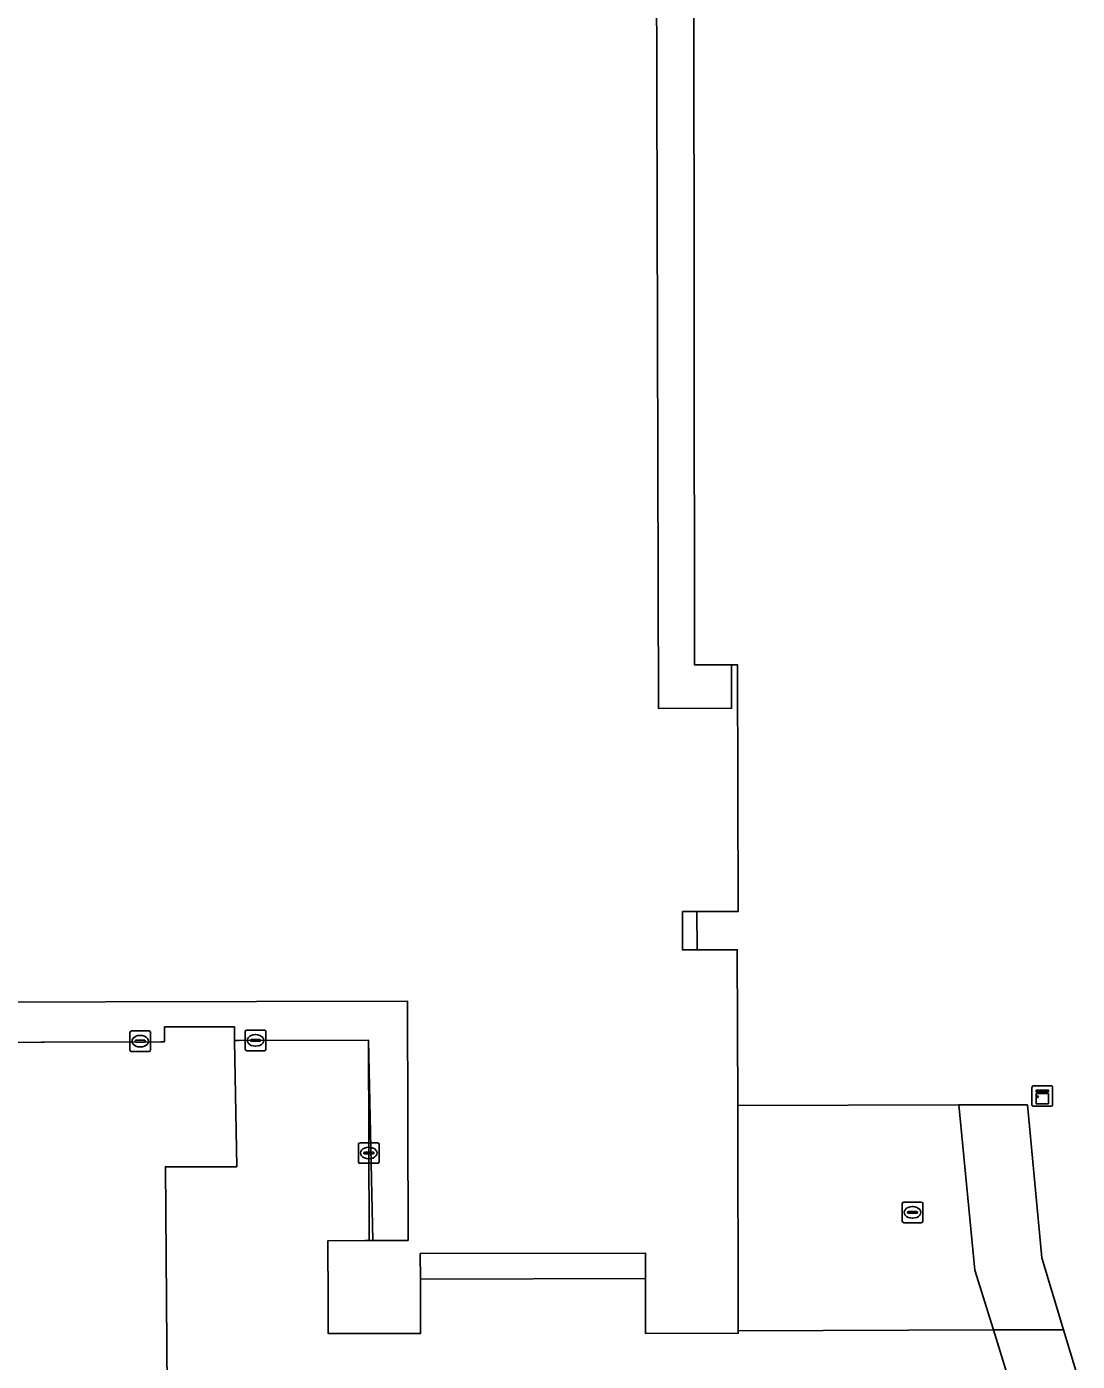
# Model space of a CAD drawing. Extents: x 160203 to 161530, y 379528 to 381797.
# Drawn here: x 160867.3 to 160918.3, y 380611.6 to 380676.4 of the extents above; entities that cross this region are included whole.
import ezdxf

# ---------------------------------------------------------------- set-up
doc = ezdxf.new("R2010")
doc.units = 0
for name, color, linetype in [('IMGEO_Erf', 7, 'Continuous'), ('IMGEO_Kast', 7, 'Continuous'), ('IMGEO_Kolk', 7, 'Continuous'), ('IMGEO_Pand', 7, 'Continuous'), ('IMGEO_Pand_overbouw', 7, 'Continuous'), ('IMGEO_Parkeervlak_gesloten', 7, 'Continuous'), ('IMGEO_Rijbaan_lokaal_gesloten', 7, 'Continuous'), ('IMGEO_Voetpad_gesloten', 7, 'Continuous'), ('IMGEO_Voetpad_open', 7, 'Continuous')]:
    doc.layers.add(name, color=color, linetype=linetype)

msp = doc.modelspace()

# ---------------------------------------------------------------- linework, layer by layer
at = {"layer": 'IMGEO_Erf'}
for points in [[(160902.127, 380716.078), (160901.261, 380715.207), (160899.777, 380715.203), (160899.793, 380708.789), (160900.807, 380707.781), (160900.813, 380705.297), (160900.587, 380705.297), (160900.587, 380705.426), (160897.822, 380705.418), (160897.832, 380701.47), (160898.59, 380701.472), (160898.6, 380697.547), (160897.856, 380697.545), (160897.998, 380643.306), (160901.554, 380643.315), (160901.548, 380645.419), (160899.756, 380645.422), (160899.698, 380695.053), (160903.778, 380695.064), (160903.712, 380720.133), (160902.116, 380720.129)], [(160899.872, 380633.446), (160899.174, 380633.444), (160899.178, 380631.585), (160899.876, 380631.587)]]:
    msp.add_lwpolyline(points, close=True, dxfattribs=at)
at = {"layer": 'IMGEO_Kast'}
for p, q in [((160916.141, 380624.066), (160916.141, 380624.907)), ((160916.141, 380624.907), (160916.141, 380624.066)), ((160916.216, 380624.991), (160917.057, 380624.991)), ((160917.057, 380624.991), (160916.216, 380624.991)), ((160917.141, 380624.916), (160917.141, 380624.075)), ((160917.141, 380624.075), (160917.141, 380624.916)), ((160917.066, 380623.991), (160916.225, 380623.991)), ((160916.225, 380623.991), (160917.066, 380623.991))]:
    msp.add_line(p, q, dxfattribs=at)
for points in [[(160916.336, 380624.781), (160916.936, 380624.781), (160916.936, 380624.696), (160916.336, 380624.696), (160916.336, 380624.781)], [(160916.336, 380624.606), (160916.936, 380624.606), (160916.936, 380624.117), (160916.336, 380624.117), (160916.336, 380624.606)]]:
    msp.add_lwpolyline(points, dxfattribs=at)
msp.add_circle((160916.42, 380624.455), 0.0377, dxfattribs=at)
for centre, start, end in [((160916.219, 380624.913), 92.4484, 184.28452), ((160916.219, 380624.913), 92.4484, 184.28452), ((160917.063, 380624.913), 2.4484, 94.28452), ((160917.063, 380624.913), 2.4484, 94.28452), ((160916.219, 380624.069), 182.4484, 274.28452), ((160916.219, 380624.069), 182.4484, 274.28452), ((160917.063, 380624.069), 272.4484, 4.28452), ((160917.063, 380624.069), 272.4484, 4.28452)]:
    msp.add_arc(centre, 0.0779, start, end, dxfattribs=at)
at = {"layer": 'IMGEO_Kolk'}
for p, q in [((160878.015, 380627.691), (160878.867, 380627.691)), ((160872.342, 380626.726), (160872.342, 380627.578)), ((160872.417, 380627.652), (160873.269, 380627.652)), ((160872.601, 380627.146), (160872.601, 380627.158)), ((160873.039, 380627.109), (160872.641, 380627.109)), ((160872.644, 380627.195), (160873.042, 380627.195)), ((160872.83, 380627.432), (160872.855, 380627.432)), ((160873.085, 380627.158), (160873.085, 380627.146)), ((160873.343, 380627.578), (160873.343, 380626.726)), ((160877.94, 380626.765), (160877.94, 380627.617)), ((160878.199, 380627.185), (160878.199, 380627.197)), ((160878.637, 380627.148), (160878.239, 380627.148)), ((160878.242, 380627.234), (160878.64, 380627.234)), ((160878.428, 380627.471), (160878.453, 380627.471)), ((160878.683, 380627.197), (160878.683, 380627.185)), ((160878.941, 380627.617), (160878.941, 380626.765)), ((160873.269, 380626.652), (160872.417, 380626.652)), ((160872.853, 380626.872), (160872.828, 380626.872)), ((160878.867, 380626.691), (160878.015, 380626.691)), ((160878.451, 380626.911), (160878.426, 380626.911)), ((160883.437, 380621.296), (160883.437, 380622.148)), ((160883.512, 380622.222), (160884.364, 380622.222)), ((160883.925, 380622.002), (160883.95, 380622.002)), ((160884.438, 380622.148), (160884.438, 380621.296)), ((160884.364, 380621.222), (160883.512, 380621.222)), ((160883.696, 380621.716), (160883.696, 380621.728)), ((160884.134, 380621.679), (160883.736, 380621.679)), ((160883.739, 380621.765), (160884.137, 380621.765)), ((160883.948, 380621.442), (160883.923, 380621.442)), ((160884.18, 380621.728), (160884.18, 380621.716)), ((160909.839, 380618.414), (160909.839, 380619.266)), ((160909.914, 380619.34), (160910.766, 380619.34)), ((160910.84, 380619.266), (160910.84, 380618.414)), ((160910.098, 380618.834), (160910.098, 380618.846)), ((160910.536, 380618.797), (160910.138, 380618.797)), ((160910.141, 380618.883), (160910.539, 380618.883)), ((160910.327, 380619.12), (160910.352, 380619.12)), ((160910.582, 380618.846), (160910.582, 380618.834)), ((160910.766, 380618.34), (160909.914, 380618.34)), ((160910.35, 380618.56), (160910.325, 380618.56))]:
    msp.add_line(p, q, dxfattribs=at)
for points in [[(160878.015, 380627.691), (160878.867, 380627.691)], [(160872.342, 380626.726), (160872.342, 380627.578)], [(160872.417, 380627.652), (160873.269, 380627.652)], [(160873.343, 380627.578), (160873.343, 380626.726)], [(160877.94, 380626.765), (160877.94, 380627.617)], [(160878.941, 380627.617), (160878.941, 380626.765)], [(160873.269, 380626.652), (160872.417, 380626.652)], [(160878.867, 380626.691), (160878.015, 380626.691)], [(160883.437, 380621.296), (160883.437, 380622.148)], [(160883.512, 380622.222), (160884.364, 380622.222)], [(160884.438, 380622.148), (160884.438, 380621.296)], [(160884.364, 380621.222), (160883.512, 380621.222)], [(160909.839, 380618.414), (160909.839, 380619.266)], [(160909.914, 380619.34), (160910.766, 380619.34)], [(160910.84, 380619.266), (160910.84, 380618.414)], [(160910.766, 380618.34), (160909.914, 380618.34)]]:
    msp.add_lwpolyline(points, dxfattribs=at)
for centre, radius, start, end in [((160878.017, 380627.615), 0.0765, 91.55205, 178.44795), ((160878.017, 380627.615), 0.0765, 91.55205, 178.44795), ((160878.865, 380627.615), 0.0765, 1.55205, 88.44795), ((160878.865, 380627.615), 0.0765, 1.55205, 88.44795), ((160872.419, 380627.576), 0.0765, 91.55205, 178.44795), ((160872.419, 380627.576), 0.0765, 91.55205, 178.44795), ((160872.641, 380627.155), 0.0403, 85.87752, 175.75265), ((160872.638, 380627.145), 0.0366, 178.93798, 274.71019), ((160873.042, 380627.152), 0.043, 264.86636, 352.45326), ((160873.046, 380627.157), 0.0386, 1.73085, 96.63898), ((160873.267, 380627.576), 0.0765, 1.55205, 88.44795), ((160873.267, 380627.576), 0.0765, 1.55205, 88.44795), ((160878.239, 380627.194), 0.0403, 85.87752, 175.75265), ((160878.236, 380627.184), 0.0366, 178.93798, 274.71019), ((160878.64, 380627.191), 0.043, 264.86636, 352.45326), ((160878.644, 380627.196), 0.0386, 1.73085, 96.63898), ((160872.419, 380626.728), 0.0765, 181.55205, 268.44795), ((160872.419, 380626.728), 0.0765, 181.55205, 268.44795), ((160873.267, 380626.728), 0.0765, 271.55205, 358.44795), ((160873.267, 380626.728), 0.0765, 271.55205, 358.44795), ((160878.017, 380626.767), 0.0765, 181.55205, 268.44795), ((160878.017, 380626.767), 0.0765, 181.55205, 268.44795), ((160878.865, 380626.767), 0.0765, 271.55205, 358.44795), ((160878.865, 380626.767), 0.0765, 271.55205, 358.44795), ((160883.514, 380622.146), 0.0765, 91.55205, 178.44795), ((160883.514, 380622.146), 0.0765, 91.55205, 178.44795), ((160884.362, 380622.146), 0.0765, 1.55205, 88.44795), ((160884.362, 380622.146), 0.0765, 1.55205, 88.44795), ((160883.514, 380621.298), 0.0765, 181.55205, 268.44795), ((160883.514, 380621.298), 0.0765, 181.55205, 268.44795), ((160883.736, 380621.725), 0.0403, 85.87752, 175.75265), ((160883.733, 380621.715), 0.0366, 178.93798, 274.71019), ((160884.137, 380621.722), 0.043, 264.86636, 352.45326), ((160884.141, 380621.727), 0.0386, 1.73085, 96.63898), ((160884.362, 380621.298), 0.0765, 271.55205, 358.44795), ((160884.362, 380621.298), 0.0765, 271.55205, 358.44795), ((160909.916, 380619.264), 0.0765, 91.55205, 178.44795), ((160909.916, 380619.264), 0.0765, 91.55205, 178.44795), ((160910.764, 380619.264), 0.0765, 1.55205, 88.44795), ((160910.764, 380619.264), 0.0765, 1.55205, 88.44795), ((160910.138, 380618.843), 0.0403, 85.87752, 175.75265), ((160910.135, 380618.833), 0.0366, 178.93798, 274.71019), ((160910.539, 380618.84), 0.043, 264.86636, 352.45326), ((160910.543, 380618.845), 0.0386, 1.73085, 96.63898), ((160909.916, 380618.416), 0.0765, 181.55205, 268.44795), ((160909.916, 380618.416), 0.0765, 181.55205, 268.44795), ((160910.764, 380618.416), 0.0765, 271.55205, 358.44795), ((160910.764, 380618.416), 0.0765, 271.55205, 358.44795)]:
    msp.add_arc(centre, radius, start, end, dxfattribs=at)
for centre, major_axis, ratio, start_param, end_param in [((160872.829, 380627.152), (-0.387, 0.002), 0.722429, 4.712389, 7.853982), ((160872.854, 380627.152), (-0.39, 0.002), 0.717154, 1.570796, 4.712389), ((160878.427, 380627.191), (-0.387, 0.002), 0.722429, 4.712389, 7.853982), ((160878.452, 380627.191), (-0.39, 0.002), 0.717154, 1.570796, 4.712389), ((160883.924, 380621.722), (-0.387, 0.002), 0.722429, 4.712389, 7.853982), ((160883.949, 380621.722), (-0.39, 0.002), 0.717154, 1.570796, 4.712389), ((160910.326, 380618.84), (-0.387, 0.002), 0.722429, 4.712389, 7.853982), ((160910.351, 380618.84), (-0.39, 0.002), 0.717154, 1.570796, 4.712389)]:
    msp.add_ellipse(centre, major_axis=major_axis, ratio=ratio, start_param=start_param, end_param=end_param, dxfattribs=at)
at = {"layer": 'IMGEO_Pand'}
for points in [[(160856.463, 380629.023), (160885.817, 380629.1), (160885.848, 380617.476), (160884.139, 380617.471), (160883.949, 380617.471), (160883.749, 380617.47), (160881.955, 380617.465), (160881.963, 380614.494), (160881.967, 380612.953), (160886.451, 380612.964), (160886.444, 380615.605), (160886.441, 380616.839), (160897.367, 380616.868), (160897.37, 380615.634), (160897.377, 380612.961), (160901.881, 380612.972), (160901.881, 380613.088), (160901.852, 380624.034), (160901.833, 380631.592), (160899.876, 380631.587), (160899.178, 380631.585), (160899.174, 380633.444), (160899.872, 380633.446), (160901.874, 380633.451), (160901.843, 380645.419), (160901.548, 380645.419), (160901.554, 380643.315), (160897.998, 380643.306), (160897.856, 380697.545)], [(160899.698, 380695.053), (160899.756, 380645.422), (160901.548, 380645.419), (160901.843, 380645.419), (160901.874, 380633.451), (160899.872, 380633.446), (160899.876, 380631.587), (160901.833, 380631.592), (160901.852, 380624.034), (160912.588, 380624.055), (160915.918, 380624.062), (160916.621, 380616.633), (160917.675, 380613.141), (160918.852, 380609.238), (160917.976, 380608.87), (160918.036, 380608.73), (160919.619, 380609.396)]]:
    msp.add_lwpolyline(points, dxfattribs=at)
at = {"layer": 'IMGEO_Pand_overbouw'}
for points in [[(160903.712, 380720.133), (160902.116, 380720.129), (160902.127, 380716.078), (160901.261, 380715.207), (160899.777, 380715.203), (160899.793, 380708.789), (160900.807, 380707.781), (160900.813, 380705.297), (160900.587, 380705.297), (160900.587, 380705.426), (160897.822, 380705.418), (160897.832, 380701.47), (160898.59, 380701.472), (160898.6, 380697.547), (160897.856, 380697.545), (160897.998, 380643.306), (160901.554, 380643.315), (160901.548, 380645.419), (160899.756, 380645.422), (160899.698, 380695.053), (160903.778, 380695.064)], [(160884.139, 380617.471), (160885.848, 380617.476), (160885.817, 380629.1), (160856.463, 380629.023), (160847.892, 380629), (160847.864, 380639.691), (160844.581, 380639.682), (160844.585, 380638.073), (160844.586, 380637.892), (160846.065, 380637.895), (160846.093, 380627.052), (160847.638, 380627.056), (160856.461, 380627.079), (160874.017, 380627.125), (160874.015, 380627.844), (160877.417, 380627.852), (160877.419, 380627.188), (160877.623, 380627.189), (160883.923, 380627.205)], [(160899.872, 380633.446), (160899.174, 380633.444), (160899.178, 380631.585), (160899.876, 380631.587)], [(160886.444, 380615.605), (160897.37, 380615.634), (160897.367, 380616.868), (160886.441, 380616.839)]]:
    msp.add_lwpolyline(points, close=True, dxfattribs=at)
at = {"layer": 'IMGEO_Parkeervlak_gesloten'}
msp.add_lwpolyline([(160874.167, 380608.087), (160874.065, 380621.058), (160877.528, 380621.059), (160877.419, 380627.188), (160877.417, 380627.852), (160874.015, 380627.844), (160874.017, 380627.125), (160873.834, 380627.125), (160856.461, 380627.079), (160847.638, 380627.056), (160846.093, 380627.052), (160844.802, 380626.887), (160844.777, 380614.061), (160830.209, 380613.939), (160829.039, 380613.929), (160828.461, 380613.921), (160828.052, 380613.921), (160826.008, 380613.923), (160823.947, 380613.925), (160823.63, 380613.932), (160822.663, 380614.174), (160821.655, 380607.516)], dxfattribs=at)
at = {"layer": 'IMGEO_Rijbaan_lokaal_gesloten'}
for points in [[(160914.265, 380613.131), (160901.881, 380613.088), (160901.881, 380612.972), (160897.377, 380612.961), (160897.37, 380615.634), (160886.444, 380615.605), (160886.451, 380612.964), (160881.967, 380612.953), (160881.963, 380614.494), (160881.955, 380617.465), (160883.749, 380617.47), (160883.949, 380617.471), (160883.923, 380627.205), (160877.623, 380627.189), (160877.419, 380627.188), (160877.528, 380621.059), (160874.065, 380621.058), (160874.167, 380608.087), (160875.292, 380608.09), (160875.246, 380603.896), (160875.237, 380600.792), (160883.249, 380600.705), (160919.587, 380600.766), (160915.838, 380608.044)], [(160897.37, 380615.634), (160897.367, 380616.868), (160886.441, 380616.839), (160886.444, 380615.605)]]:
    msp.add_lwpolyline(points, close=True, dxfattribs=at)
at = {"layer": 'IMGEO_Voetpad_gesloten'}
for points in [[(160873.834, 380627.125), (160874.017, 380627.125), (160874.015, 380627.844), (160877.417, 380627.852), (160877.419, 380627.188), (160877.623, 380627.189), (160883.923, 380627.205), (160883.949, 380617.471), (160884.139, 380617.471), (160885.848, 380617.476), (160885.817, 380629.1), (160856.463, 380629.023), (160856.461, 380627.079)], [(160917.675, 380613.141), (160916.621, 380616.633), (160915.918, 380624.062), (160912.588, 380624.055), (160913.368, 380616.033), (160914.265, 380613.131)]]:
    msp.add_lwpolyline(points, close=True, dxfattribs=at)
msp.add_lwpolyline([(160919.619, 380609.396), (160918.036, 380608.73), (160917.976, 380608.87), (160918.852, 380609.238), (160917.675, 380613.141), (160914.265, 380613.131), (160915.838, 380608.044), (160919.587, 380600.766)], dxfattribs=at)
at = {"layer": 'IMGEO_Voetpad_open'}
msp.add_lwpolyline([(160914.265, 380613.131), (160913.368, 380616.033), (160912.588, 380624.055), (160901.852, 380624.034), (160901.881, 380613.088)], close=True, dxfattribs=at)

doc.saveas('drawing.dxf')
